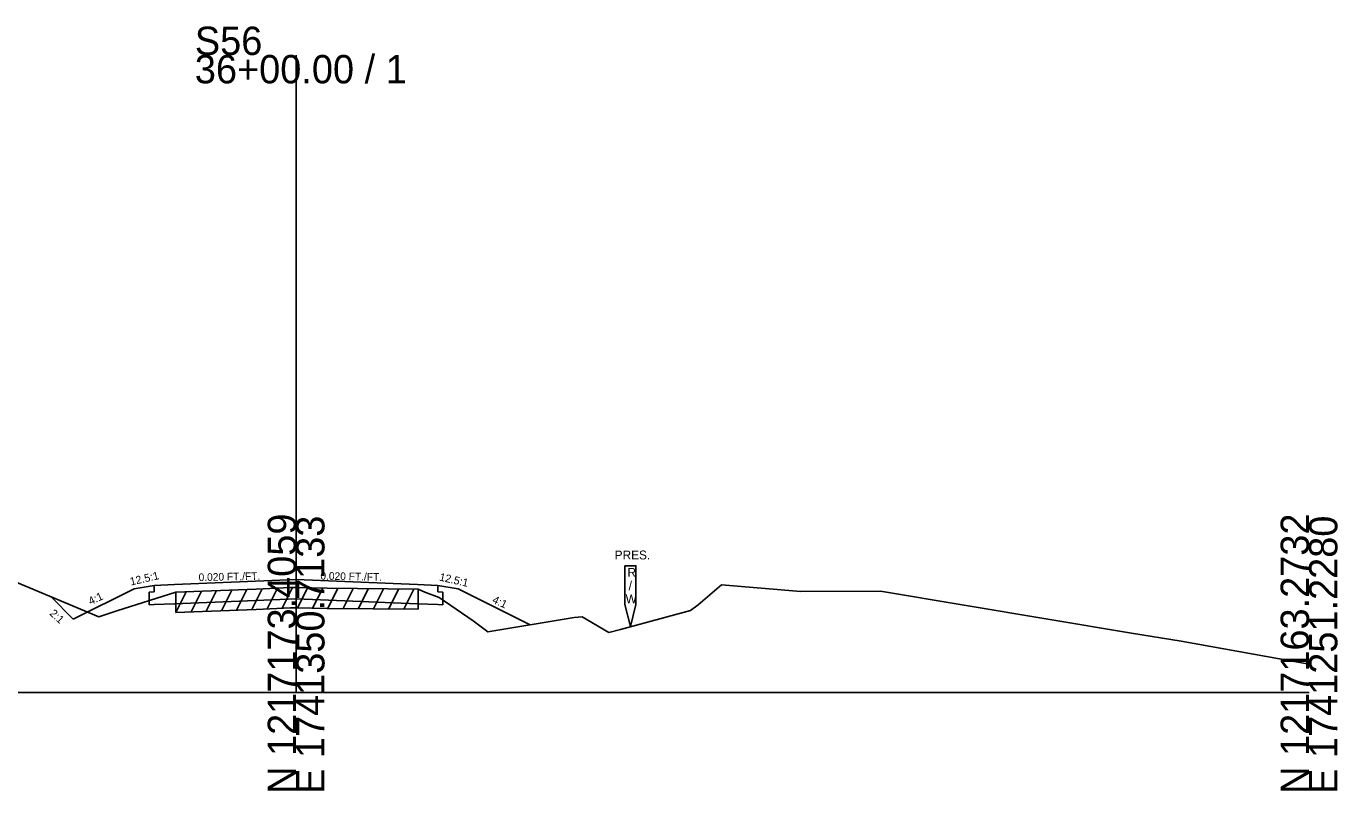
# Model space of a CAD drawing. Extents: x -26 to 1203, y -10 to 19541.
# Drawn here: x 73.4 to 202.8, y 10990.3 to 11065.8 of the extents above; entities that cross this region are included whole.
import ezdxf

# ---------------------------------------------------------------- set-up
doc = ezdxf.new("R2010")
doc.units = 0
for name, color, linetype in [('RD_GPK_XS_Cell', 7, 'Continuous'), ('RD_XS_Base', 7, 'Continuous'), ('RD_XS_EarthShd', 7, 'Continuous'), ('RD_XS_ExGround', 7, 'Continuous'), ('RD_XS_ExPaveRet', 7, 'Continuous'), ('RD_XS_ExRW', 7, 'Continuous'), ('RD_XS_Pave', 7, 'Continuous'), ('RD_XS_TX_Elev_EX', 7, 'Continuous'), ('RD_XS_TX_Slope', 7, 'Continuous')]:
    doc.layers.add(name, color=color, linetype=linetype)

msp = doc.modelspace()

# ---------------------------------------------------------------- linework, layer by layer
at = {"layer": 'RD_GPK_XS_Cell'}
for p, q in [((100, 11000), (100, 11062.98)), ((0, 11000), (100, 11000)), ((100, 11000), (200, 11000))]:
    msp.add_line(p, q, dxfattribs=at)
at = {"layer": 'RD_XS_Base'}
for p, q in [((86, 11009.96), (86, 11010.59)), ((114, 11009.96), (114, 11010.59)), ((86, 11009.96), (85.5, 11009.93)), ((85.5, 11008.66), (85.5, 11009.93)), ((88, 11008.77), (100, 11009.27)), ((112, 11008.77), (100, 11009.27)), ((114, 11009.96), (114.5, 11009.93)), ((114.5, 11008.66), (114.5, 11009.93)), ((86, 11008.69), (85.5, 11008.66)), ((86, 11008.69), (88, 11008.77)), ((114, 11008.69), (112, 11008.77)), ((114, 11008.69), (114.5, 11008.66))]:
    msp.add_line(p, q, dxfattribs=at)
at = {"layer": 'RD_XS_EarthShd'}
for p, q in [((84, 11010.26), (78, 11007.26)), ((86, 11010.59), (84, 11010.26)), ((114, 11010.59), (116, 11010.26)), ((116, 11010.26), (123.12, 11006.7)), ((78, 11007.26), (75.78, 11009.48))]:
    msp.add_line(p, q, dxfattribs=at)
at = {"layer": 'RD_XS_ExGround'}
msp.add_lwpolyline([(72.2, 11010.99), (80.52, 11007.49), (82.29, 11008.09), (88.13, 11009.93), (96.04, 11010.22), (99.43, 11010.37), (100, 11010.37), (103.08, 11010.32), (112.04, 11010.23), (112.7, 11009.91), (114.12, 11009.41), (117.47, 11007.1), (118.93, 11006.02), (127.46, 11007.41), (128.25, 11007.48), (130.87, 11005.93), (132.03, 11006.25), (138.95, 11008.12), (139.69, 11008.68), (142, 11010.66), (149.84, 11010), (157.69, 11010.02), (182.48, 11005.89), (187.37, 11005.08), (200, 11002.82)], dxfattribs=at)
at = {"layer": 'RD_XS_ExPaveRet'}
for p, q in [((92.63, 11008.09), (93.65, 11010.13)), ((94.13, 11008.15), (95.15, 11010.18)), ((95.63, 11008.2), (96.66, 11010.24)), ((97.13, 11008.27), (98.16, 11010.31)), ((98.63, 11008.34), (99.65, 11010.37)), ((100.13, 11008.36), (101.13, 11010.35)), ((101.63, 11008.34), (102.63, 11010.33)), ((103.13, 11008.32), (104.13, 11010.31)), ((104.63, 11008.31), (105.63, 11010.29)), ((106.13, 11008.29), (107.13, 11010.28)), ((107.63, 11008.27), (108.63, 11010.26)), ((109.13, 11008.26), (110.13, 11010.25)), ((110.63, 11008.24), (111.63, 11010.23)), ((112.04, 11010.23), (112.04, 11008.23)), ((88.13, 11007.93), (89.15, 11009.97)), ((88.13, 11007.93), (88.13, 11009.93)), ((89.63, 11007.99), (90.65, 11010.02)), ((91.13, 11008.04), (92.15, 11010.08)), ((88.13, 11007.93), (96.04, 11008.22)), ((96.04, 11008.22), (99.43, 11008.37)), ((99.43, 11008.37), (100, 11008.37)), ((100, 11008.37), (103.08, 11008.32)), ((103.08, 11008.32), (112.04, 11008.23))]:
    msp.add_line(p, q, dxfattribs=at)
at = {"layer": 'RD_XS_ExRW'}
msp.add_lwpolyline([(132.45, 11012.53), (133.55, 11012.53), (133.55, 11008.7), (133, 11006.52), (132.45, 11008.7)], close=True, dxfattribs=at)
at = {"layer": 'RD_XS_Pave'}
for p, q in [((86, 11010.59), (88, 11010.67)), ((88, 11010.67), (100, 11011.17)), ((112, 11010.67), (100, 11011.17)), ((114, 11010.59), (112, 11010.67))]:
    msp.add_line(p, q, dxfattribs=at)

# ---------------------------------------------------------------- texts
at = {"layer": 'RD_GPK_XS_Cell'}
for s, p in [('S56', (90, 11062.98)), ('36+00.00 / 1', (90, 11060.18))]:
    msp.add_text(s, height=2.8, dxfattribs=at).set_placement(p)
for s, p in [('N 1217173.4059', (100, 10990)), ('E 1741350.7133', (102.8, 10990)), ('N 1217163.2732', (200, 10990)), ('E 1741251.2280', (202.8, 10990))]:
    msp.add_text(s, height=2.8, rotation=90, dxfattribs=at).set_placement(p)
at = {"layer": 'RD_XS_ExRW'}
for s, p in [('PRES.', (131.45, 11013.16)), ('R', (132.71, 11011.44)), ('/', (132.83, 11010.13)), ('W', (132.53, 11008.82))]:
    msp.add_text(s, height=0.875, dxfattribs=at).set_placement(p)
at = {"layer": 'RD_XS_TX_Elev_EX'}
msp.add_text('853.18', height=0.1, rotation=90, dxfattribs=at).set_placement((100.1, 11010.37))
at = {"layer": 'RD_XS_TX_Slope'}
for s, height, rotation, p in [('12.5:1', 0.778, 12.7511, (83.69, 11010.58)), ('0.020 FT./FT.', 0.7518, 1.1916, (90.38, 11011.02)), ('0.020 FT./FT.', 0.7518, 358.8084, (102.39, 11011.17)), ('12.5:1', 0.778, 347.2489, (114.09, 11011.08)), ('4:1', 0.778, 24.919, (79.71, 11008.64)), ('4:1', 0.778, 335.081, (119.3, 11008.91)), ('2:1', 0.778, 317.6004, (75.6, 11007.74))]:
    msp.add_text(s, height=height, rotation=rotation, dxfattribs=at).set_placement(p)

doc.saveas('drawing.dxf')
